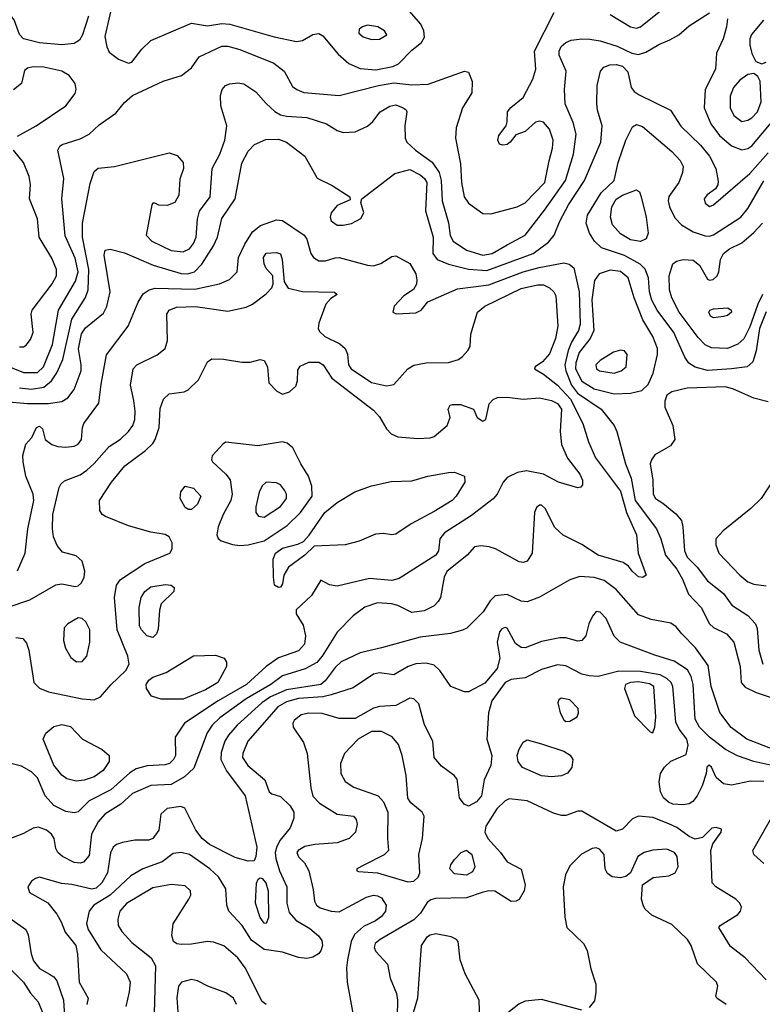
# Model space of a CAD drawing. Extents: x 1173029 to 1307123, y 522559 to 678521.
# Tile 301 of 623: x 1263546 to 1267217, y 542275 to 547140. Entities that reach past the tile are written whole.
import ezdxf

# ---------------------------------------------------------------- set-up
doc = ezdxf.new("R2010")
doc.units = 0

msp = doc.modelspace()

# ---------------------------------------------------------------- linework, layer by layer
at = {"layer": '0CON10XD'}
for points in [[(1263996.7, 547185), (1263967.4, 547057.4), (1263976.6, 547006.6), (1263988.8, 546978.8), (1264035, 546945.6), (1264085, 546926), (1264100.5, 546929.5), (1264150, 546995), (1264195, 547037.9), (1264395, 547123.1), (1264475, 547110), (1264545, 547120.6), (1264585, 547117.9), (1264803.8, 547055), (1264915, 547032.7), (1264945, 547036.5), (1264995, 547066.7), (1265025, 547071.9), (1265045, 547061.1), (1265120.4, 546970.4), (1265173.8, 546923.8), (1265229.6, 546899.6), (1265306.9, 546893.1), (1265390.8, 546909.2), (1265418, 546922), (1265485, 546990), (1265531.9, 547028.1), (1265547, 547053), (1265543.8, 547085), (1265528.5, 547118.5), (1265439.8, 547219.8)], [(1263459.1, 545439.1), (1263565, 545397.3), (1263635, 545397.5), (1263663.9, 545425), (1263708.5, 545535), (1263738.3, 545705), (1263822.5, 545847.5), (1263834.8, 545894.8), (1263821.3, 545961.3), (1263771.6, 546071.6), (1263755.4, 546255), (1263764.6, 546354.6), (1263735.7, 546495), (1263744.2, 546515), (1263756.6, 546523.4), (1263845, 546550.9), (1263890, 546575), (1263939.8, 546620.2), (1264021.3, 546678.7), (1264065, 546731.1), (1264104.8, 546765.2), (1264255, 546836.4), (1264345.4, 546864.6), (1264395, 546902), (1264433.4, 546956.6), (1264545, 547009.4), (1264575, 547009.4), (1264635, 546992.2), (1264803.1, 546925), (1264852.9, 546885), (1264895, 546810.6), (1264915.8, 546795), (1264950.9, 546780.9), (1265125, 546766.2), (1265320, 546815), (1265395, 546828.7), (1265485, 546817.5), (1265565, 546821.6), (1265745, 546886.5), (1265765, 546881.4), (1265782.4, 546835), (1265781.3, 546778.7), (1265735, 546704.2), (1265704.4, 546605), (1265700, 546555), (1265725, 546427.5), (1265729.6, 546335), (1265742.5, 546265), (1265765, 546233.1), (1265835, 546183.1), (1265875, 546180.6), (1266005, 546216.1), (1266045.4, 546235), (1266141.2, 546335), (1266162.7, 546442.7), (1266180, 546505), (1266183.2, 546545), (1266165, 546599.2), (1266135, 546633.5), (1266115, 546639.1), (1266095, 546634.3), (1266045, 546587.1), (1265998.8, 546571.2), (1265971.2, 546535), (1265955, 546523.8), (1265935, 546520), (1265917.5, 546525), (1265908.8, 546545), (1265915, 546567.5), (1265950, 546615), (1265956.2, 546635), (1265956.7, 546685), (1265973.6, 546706.4), (1266034.3, 546755), (1266083, 546847), (1266097.3, 546895), (1266091.3, 546985), (1266187.3, 547175)], [(1263886.9, 547156.9), (1263857.6, 547065), (1263841.7, 547038.3), (1263815, 547022.3), (1263754.7, 547015.3), (1263645, 547025.8), (1263566, 547046), (1263545, 547067.1), (1263518.9, 547138.9), (1263495, 547171.3)], [(1263545, 545321.9), (1263605.2, 545314.8), (1263665, 545324.4), (1263703.7, 545355), (1263730, 545395), (1263759.6, 545460.4), (1263805, 545660.9), (1263872.2, 545767.8), (1263884.8, 545805), (1263888, 545905), (1263857.2, 546065), (1263856.2, 546135), (1263895, 546331.2), (1263915, 546389.2), (1263935, 546406.7), (1264015, 546415.5), (1264285, 546482.9), (1264325, 546468.6), (1264354.4, 546434.4), (1264355.8, 546405), (1264338.5, 546351.5), (1264332.3, 546272.3), (1264313.7, 546236.3), (1264275, 546221.5), (1264234.3, 546224.3), (1264215, 546233.3), (1264205, 546233.3), (1264198.8, 546225), (1264171.8, 546075), (1264198.9, 546045), (1264295, 546000), (1264355, 545992.5), (1264385, 546008.2), (1264405, 546033.5), (1264418.4, 546065), (1264425.3, 546154.7), (1264435.9, 546194.1), (1264487.5, 546265), (1264497.5, 546405), (1264535.4, 546475), (1264560.7, 546545), (1264570.9, 546615), (1264540.8, 546715), (1264538.7, 546765), (1264546.5, 546795), (1264562.9, 546815), (1264585, 546823.5), (1264625, 546828.5), (1264653.8, 546823.8), (1264713.6, 546783.6), (1264765.3, 546725.3), (1264807.1, 546687.1), (1264835, 546670.7), (1264865, 546662.8), (1264965, 546656.8), (1265062, 546625), (1265115, 546592.5), (1265145, 546582.5), (1265204.2, 546585.8), (1265265.5, 546614.5), (1265292.4, 546637.6), (1265327.5, 546685), (1265375, 546713.5), (1265405, 546718.8), (1265441.2, 546705), (1265456.2, 546695), (1265460, 546685), (1265450.5, 546615), (1265451.5, 546555), (1265459.5, 546535), (1265502.5, 546495), (1265585.5, 546435.5), (1265620, 546385), (1265630.2, 546345), (1265634.9, 546244.9), (1265666.4, 546136.4), (1265674.4, 546074.4), (1265688.7, 546045), (1265755, 546000.8), (1265835, 545977), (1265881.1, 545985), (1265955, 546028.1), (1266045, 546076.2), (1266140.7, 546199.3), (1266243.3, 546345), (1266283.8, 546475), (1266296.5, 546575), (1266282.3, 546632.3), (1266242.1, 546725), (1266239.1, 546795), (1266247.7, 546885), (1266213.3, 546965), (1266212.7, 546985), (1266223, 547007), (1266245, 547027.9), (1266271.9, 547038.1), (1266325, 547046.1), (1266365, 547043.8), (1266415.3, 547035.3), (1266498.7, 547008.7), (1266571.4, 546975), (1266605, 546968.6), (1266640.6, 546979.4), (1266705, 547018.2), (1266759.2, 547040.8), (1266804.4, 547065), (1266855, 547109.6), (1266955, 547174.6)], [(1266464.3, 547165), (1266565.5, 547104.5), (1266595, 547097.8), (1266615, 547104), (1266731.6, 547198.4)], [(1265285, 547042.2), (1265325, 547044.4), (1265361.2, 547065), (1265348.8, 547085), (1265316.2, 547105), (1265265, 547112.2), (1265240, 547105), (1265225, 547092.5), (1265223.3, 547073.3), (1265243.8, 547055), (1265285, 547042.2)], [(1267044.4, 547144.4), (1267040.4, 547105), (1267023.7, 547045), (1266990.6, 546975), (1266985.3, 546895), (1266933.5, 546795), (1266929.2, 546705), (1266962, 546625), (1267005, 546568), (1267065, 546517.1), (1267115, 546497.5), (1267145, 546503.4), (1267165, 546517.3), (1267278.6, 546651.4)], [(1267222.4, 547137.6), (1267162.5, 547067.5), (1267154.5, 547045), (1267154.4, 547015), (1267165, 546972.5), (1267185, 546933.3), (1267215, 546921.2), (1267235, 546930)], [(1263475, 545254.1), (1263585, 545243), (1263687, 545243), (1263755, 545253.1), (1263785, 545271.1), (1263816.4, 545313.6), (1263850.5, 545405), (1263851.1, 545435), (1263837, 545513), (1263852.6, 545587.4), (1263872.5, 545617.5), (1263960.5, 545689.5), (1263977.8, 545722.2), (1263994.1, 545795), (1263964.2, 545975.8), (1263968.3, 546001.7), (1263994, 546006), (1264065, 545988.5), (1264206.5, 545926.5), (1264345, 545886.6), (1264375.6, 545884.4), (1264410, 545895), (1264447.1, 545932.9), (1264505, 546023.5), (1264524.7, 546065), (1264545, 546158.1), (1264611.5, 546255), (1264645, 546431.2), (1264675, 546490.6), (1264707.3, 546522.7), (1264762.4, 546547.6), (1264825, 546550), (1264864.8, 546534.8), (1264956.4, 546465), (1265016.8, 546356.8), (1265091.1, 546321.1), (1265177.5, 546265), (1265179.3, 546250.7), (1265115, 546221.9), (1265086.5, 546185), (1265081.1, 546165), (1265085.5, 546145.5), (1265115, 546125.5), (1265145, 546124.6), (1265186.9, 546133.1), (1265232.1, 546157.9), (1265247.5, 546185), (1265233, 546237), (1265236.7, 546255), (1265400.7, 546379.3), (1265475, 546399.1), (1265525, 546374.1), (1265546.6, 546355), (1265557.9, 546335), (1265552.5, 546195), (1265589.2, 546065), (1265588.8, 545985), (1265609.4, 545955), (1265665, 545932.4), (1265765, 545908), (1265855, 545901.5), (1266084.4, 545985), (1266159.7, 546040.3), (1266187.3, 546075), (1266215.3, 546145), (1266258.3, 546225), (1266338.1, 546345), (1266418, 546535), (1266425.4, 546615), (1266402.6, 546692.6), (1266398.9, 546725), (1266401.2, 546815), (1266417.5, 546885), (1266433.1, 546905), (1266462.3, 546917.7), (1266495, 546918.9), (1266525, 546910.3), (1266552.3, 546882.3), (1266568.9, 546805), (1266583.8, 546785), (1266608.3, 546768.3), (1266762.7, 546692.7), (1266813.6, 546613.6), (1266910.8, 546520.8), (1266955.6, 546465.6), (1266986.9, 546405), (1266997.9, 546342.1), (1266996.4, 546323.6), (1266985.6, 546304.4), (1266944.4, 546275), (1266930, 546255), (1266933.5, 546233.5), (1266955, 546217.5), (1266975, 546225.8), (1267155, 546380.3), (1267245, 546482.9)], [(1263535.6, 546565), (1263628.1, 546615), (1263774.3, 546715), (1263820.6, 546775), (1263825.6, 546795.6), (1263821.4, 546825), (1263790.8, 546865), (1263755, 546886.5), (1263665, 546905.4), (1263613.1, 546906.9), (1263585, 546900), (1263570.9, 546889.1), (1263556, 546825), (1263516.6, 546793.4)], [(1267115, 546637.5), (1267145, 546643.1), (1267165, 546655.4), (1267192.4, 546685), (1267211.3, 546735), (1267205.6, 546835.6), (1267195, 546860), (1267175, 546873.8), (1267145, 546869.2), (1267105, 546840.6), (1267073.5, 546805), (1267058.6, 546761.4), (1267057.7, 546705), (1267076.5, 546666.5), (1267115, 546637.5)], [(1266945, 545407), (1266885, 545422.8), (1266853.2, 545443.2), (1266833.3, 545473.3), (1266778.6, 545595), (1266697.4, 545705), (1266670.4, 545755), (1266658.8, 545795), (1266654, 545865), (1266637.7, 545907.7), (1266612.2, 545932.2), (1266535, 545975.6), (1266422, 546012), (1266387.5, 546045), (1266363.1, 546085), (1266346.4, 546135), (1266353.1, 546175), (1266420.8, 546285), (1266485.3, 546345), (1266504.7, 546435), (1266541.6, 546545), (1266575, 546610.6), (1266595, 546622.2), (1266625, 546611.5), (1266769.6, 546489.6), (1266810.9, 546445), (1266825.5, 546415), (1266821.5, 546385), (1266803.5, 546335), (1266754.3, 546265.7), (1266751.3, 546245), (1266757.5, 546215), (1266785, 546161.1), (1266816.5, 546126.5), (1266875, 546092.4), (1266935, 546072.4), (1266955, 546070), (1266975, 546077.5), (1267110, 546165), (1267145, 546207.5), (1267225, 546343.1)], [(1263545, 545523.1), (1263565, 545523.8), (1263578.1, 545531.9), (1263600.2, 545559.8), (1263612.7, 545595), (1263603.8, 545685), (1263608.8, 545705), (1263707.6, 545835), (1263727.8, 545875), (1263728.7, 545905), (1263705, 545961.4), (1263642.3, 546065), (1263634.4, 546155.6), (1263595.5, 546255), (1263599.1, 546325), (1263593.5, 546365), (1263565.4, 546435), (1263516.4, 546495)], [(1266615, 546044.1), (1266565, 546052.1), (1266515, 546082.3), (1266476, 546126), (1266465.7, 546165), (1266473, 546215), (1266495, 546253.8), (1266525, 546272.5), (1266595, 546299.4), (1266608.9, 546288.9), (1266618.5, 546265), (1266642, 546165), (1266652.2, 546085), (1266642.4, 546057.6), (1266615, 546044.1)], [(1263949.2, 545339.2), (1263976.1, 545483.9), (1264083.1, 545625), (1264131.8, 545745), (1264157.5, 545785), (1264185.7, 545805), (1264216.4, 545813.6), (1264411.8, 545808.2), (1264533.3, 545835), (1264583.2, 545856.8), (1264622, 545895), (1264627.5, 545965), (1264659.2, 546030.8), (1264697.6, 546092.4), (1264736.9, 546123.1), (1264815, 546151.4), (1264845, 546148.1), (1264952.5, 546075), (1264966, 546055), (1264985.3, 545985.3), (1264998.1, 545965), (1265025, 545947.9), (1265057.8, 545947.8), (1265105, 545963.8), (1265125, 545964.6), (1265265, 545926.4), (1265295, 545923.3), (1265331.2, 545935), (1265385, 545970), (1265405, 545972.9), (1265475, 545935.6), (1265503.8, 545885), (1265510, 545855), (1265507.5, 545832.5), (1265492.7, 545807.3), (1265445, 545776.2), (1265396.7, 545725), (1265390, 545695), (1265406.4, 545686.4), (1265505, 545692.2), (1265531.2, 545705), (1265563.9, 545746.1), (1265710.5, 545809.5), (1265865, 545830.4), (1266035, 545894.1), (1266113.7, 545916.3), (1266235, 545938.2), (1266262.6, 545932.6), (1266285, 545913.8), (1266311.3, 545795), (1266316.8, 545635), (1266309, 545605), (1266274, 545546), (1266257.9, 545505), (1266241.4, 545435), (1266244.9, 545404.9), (1266273.8, 545335), (1266303.9, 545295), (1266420.9, 545215), (1266484.5, 545135), (1266498.5, 545105), (1266540.5, 544945), (1266567.7, 544875), (1266587.9, 544765), (1266693.5, 544625), (1266715, 544575.8), (1266737.5, 544495), (1266793.7, 544425), (1266822.2, 544375), (1266852.1, 544302.1), (1266914, 544235), (1266955, 544154.4), (1266975, 544137.3), (1267040, 544105), (1267075.2, 544065.2), (1267107.2, 543945), (1267111.6, 543865), (1267131.6, 543841.6), (1267185.8, 543815.8), (1267335, 543766.1)], [(1267045, 545514.7), (1266965, 545519.2), (1266935, 545534.1), (1266899.6, 545569.6), (1266806.4, 545695), (1266769.7, 545765), (1266757.2, 545805), (1266756.8, 545875), (1266775, 545934.2), (1266793, 545947), (1266825, 545954.5), (1266875, 545951.5), (1266906.5, 545926.5), (1266945, 545858.8), (1266955, 545853.2), (1266974.1, 545855.9), (1266993.1, 545875), (1267002.5, 545895), (1267009.6, 545955), (1267025.4, 545985), (1267055, 546007.3), (1267115, 546038.2), (1267173.7, 546086.3), (1267218.2, 546135)], [(1264111.3, 545258.7), (1264093.5, 545335), (1264106.5, 545415), (1264125, 545435.5), (1264226.6, 545483.4), (1264265.7, 545515), (1264277.3, 545555), (1264273.8, 545685), (1264285, 545704.4), (1264321, 545719), (1264415, 545723.5), (1264575, 545700.7), (1264665, 545719.2), (1264696.3, 545733.7), (1264764, 545785), (1264792.5, 545815), (1264800, 545835), (1264797.5, 545875), (1264765, 545911.2), (1264755, 545933.3), (1264752.1, 545965), (1264765, 545986.5), (1264815, 545990), (1264835, 545983.8), (1264844.3, 545955), (1264853.8, 545845), (1264873.3, 545813.3), (1264945, 545797.3), (1265103, 545793), (1265115, 545782.5), (1265085, 545762), (1265059.2, 545735), (1265025, 545641.2), (1265022.1, 545615), (1265028.9, 545598.9), (1265054.4, 545575), (1265128.6, 545538.6), (1265155.2, 545515.2), (1265167.3, 545487.3), (1265170.9, 545435), (1265184.5, 545415), (1265285, 545347.2), (1265359.1, 545330.9), (1265395, 545337.1), (1265465, 545415.6), (1265495, 545433.5), (1265555, 545443.8), (1265665, 545445.6), (1265715, 545461.4), (1265734.5, 545475.5), (1265762, 545505), (1265772, 545525), (1265775.9, 545585.9), (1265809.6, 545695), (1265844.8, 545725.2), (1266025, 545812.6), (1266105, 545830.3), (1266135, 545829.4), (1266165, 545815.4), (1266186.1, 545796.1), (1266196.9, 545775), (1266205.9, 545625), (1266194.7, 545565.3), (1266165, 545488.9), (1266130.1, 545449.9), (1266093.3, 545425), (1266090, 545415), (1266135, 545388.5), (1266205, 545334.7), (1266269.1, 545265), (1266329.7, 545145), (1266357.1, 545055), (1266392.4, 544975), (1266515, 544810), (1266545.7, 544705.7), (1266594.2, 544595), (1266603.8, 544503.8), (1266642.5, 544395), (1266626.4, 544383.6), (1266605, 544388), (1266575, 544412.9), (1266555, 544440), (1266528.2, 544458.2), (1266405, 544494.1), (1266325, 544547.8), (1266232.9, 544592.9), (1266190.5, 544630.5), (1266144.3, 544725), (1266125, 544740.8), (1266115, 544740.8), (1266100.8, 544729.2), (1266090, 544705), (1266078.9, 544505), (1266054.7, 544465.3), (1266035, 544457.9), (1266015, 544462.1), (1265898.1, 544525), (1265866.2, 544536.2), (1265825, 544540), (1265794.5, 544535.5), (1265757.9, 544495), (1265656.7, 544413.3), (1265643.8, 544385), (1265625.4, 544284.6), (1265615.4, 544264.6), (1265595, 544244.4), (1265545, 544219.6), (1265485, 544210.8), (1265415, 544245.3), (1265384.1, 544254.1), (1265315, 544258), (1265252.4, 544237.6), (1265195, 544194.4), (1265116.3, 544113.7), (1265041.8, 543995), (1265015, 543964.6), (1264957.2, 543932.8), (1264845, 543898.4), (1264787.1, 543855), (1264665.8, 543784.2), (1264535, 543690), (1264497.8, 543655), (1264473.3, 543616.7), (1264407.6, 543442.4), (1264361.2, 543398.8), (1264295, 543360.8), (1264195, 543355.9), (1264103.8, 543316.2), (1264045.8, 543264.2), (1263967.1, 543215), (1263933.9, 543176.1), (1263901.8, 543115), (1263889.5, 543010.5), (1263862.4, 542977.6), (1263845, 542972), (1263816.2, 542975), (1263757.8, 543005), (1263735.6, 543025), (1263724.6, 543044.6), (1263716.9, 543095), (1263704.3, 543115), (1263679.2, 543135), (1263638.9, 543151.1), (1263613.8, 543146.2), (1263565, 543118.6), (1263485, 543088.6)], [(1266485, 545292), (1266565, 545294), (1266621.7, 545308.3), (1266652.8, 545337.2), (1266676.7, 545393.3), (1266698.8, 545485), (1266698.2, 545515), (1266674.8, 545574.8), (1266626.3, 545656.3), (1266582.9, 545765), (1266554.4, 545864.4), (1266516.2, 545896.2), (1266465, 545903.2), (1266410, 545885), (1266388, 545852), (1266374.3, 545755.7), (1266383.3, 545605), (1266366.1, 545565), (1266311.8, 545495), (1266295.4, 545445), (1266294.1, 545415), (1266325, 545353.3), (1266385, 545316.8), (1266485, 545292)], [(1267217.7, 545782.3), (1267194.9, 545735.1), (1267155, 545621.8), (1267125, 545563.2), (1267095, 545536.7), (1267045, 545514.7)], [(1266975, 545667.5), (1266960.8, 545675), (1266951.9, 545695), (1266958, 545705), (1266975, 545711.9), (1267045.6, 545715.6), (1267063.3, 545705), (1267063.8, 545695), (1267045, 545679.2), (1267025, 545674.3), (1266975, 545667.5)], [(1267235, 545695.8), (1267202.9, 545615), (1267185.5, 545504.5), (1267170.2, 545449.8), (1267141.2, 545425), (1267065, 545414.8), (1266945, 545407)], [(1266485, 545394.2), (1266518.6, 545405), (1266543.3, 545425), (1266548, 545485), (1266535, 545503.8), (1266515, 545507.5), (1266482, 545498), (1266415, 545455.6), (1266394.6, 545435), (1266396.7, 545415), (1266412.5, 545405), (1266485, 545394.2)], [(1263527, 544087), (1263562, 544082), (1263579.4, 544059.4), (1263591.3, 544025), (1263616.9, 543865), (1263645, 543837.5), (1263688.5, 543818.5), (1263855, 543784.7), (1263915, 543778.9), (1263945.9, 543794.1), (1263996.8, 543853.2), (1264070.9, 543925), (1264087.1, 543955), (1264080.9, 543995), (1264027.9, 544125), (1264014.7, 544285.3), (1264024.2, 544345.8), (1264045.3, 544374.7), (1264165, 544452.7), (1264288, 544505), (1264300, 544525), (1264300, 544555), (1264286, 544585), (1264265, 544597.1), (1264195, 544608.1), (1264085, 544638.5), (1263970, 544685), (1263954, 544695), (1263942, 544715), (1263940.8, 544765), (1263999.4, 544855), (1264065.7, 544935), (1264168.8, 545011.2), (1264204.3, 545045.7), (1264216.2, 545065), (1264235.3, 545125), (1264241.2, 545218.8), (1264256.9, 545265), (1264285, 545290.9), (1264359.2, 545300.8), (1264378.8, 545311.2), (1264429.5, 545360.5), (1264475, 545448.8), (1264496.4, 545463.6), (1264553, 545463), (1264645, 545447.1), (1264685, 545448.6), (1264735, 545461.2), (1264755, 545456.7), (1264770.8, 545425), (1264778.1, 545345), (1264816.9, 545305), (1264845, 545290), (1264879.4, 545300.6), (1264910.7, 545329.3), (1264919.4, 545355), (1264921.3, 545408.7), (1264932.2, 545427.8), (1264975, 545448.5), (1265025, 545448.2), (1265046, 545435), (1265089, 545369), (1265295, 545211.2), (1265325, 545177.9), (1265359.1, 545119.1), (1265383.1, 545093.1), (1265415, 545079.4), (1265515, 545070.9), (1265575, 545073.3), (1265595, 545080), (1265659.2, 545135), (1265673.3, 545175), (1265663.9, 545216.1), (1265673.3, 545235), (1265685, 545238.8), (1265725, 545238.8), (1265790, 545215), (1265807.5, 545175), (1265835, 545156.7), (1265850, 545165), (1265867.3, 545242.7), (1265886.6, 545263.4), (1265907.4, 545272.6), (1265955.4, 545275.4), (1266035.3, 545265.3), (1266115, 545271.2), (1266175, 545258.9), (1266205, 545244), (1266224.1, 545215), (1266217.1, 545105), (1266225, 545041.2), (1266254, 544974), (1266315, 544894), (1266327.3, 544865), (1266327.5, 544842.5), (1266319.4, 544830.6), (1266305, 544827.5), (1266210, 544855), (1266135, 544893.9), (1266050.5, 544910.5), (1266007.2, 544902.8), (1265955, 544877.9), (1265935.4, 544855), (1265905.6, 544795), (1265886.6, 544773.4), (1265779, 544691), (1265645.2, 544604.8), (1265623.6, 544575), (1265616.2, 544515), (1265603.8, 544495), (1265421.5, 544378.5), (1265385, 544369.7), (1265275, 544379.7), (1265115, 544340.9), (1265078.4, 544348.4), (1265035, 544371.2), (1264988.5, 544295), (1264913.5, 544225), (1264912.7, 544205), (1264948.1, 544148.1), (1264958.9, 544095), (1264954, 544055), (1264925, 544022.4), (1264825, 543987.8), (1264765, 543944.1), (1264667.2, 543855), (1264526.7, 543775), (1264360.5, 543665), (1264315.6, 543595), (1264316.6, 543505), (1264305.9, 543484.1), (1264286.4, 543465), (1264265, 543457.6), (1264176.5, 543453.5), (1264121.7, 543438.3), (1264091.5, 543418.5), (1263997.7, 543335), (1263889.7, 543280.3), (1263835, 543225.5), (1263815, 543220.9), (1263775, 543227.3), (1263715, 543257.9), (1263672.5, 543305), (1263635, 543394.3), (1263605, 543424.5), (1263555, 543451.5), (1263415.8, 543485.8)], [(1263535, 544416.5), (1263573.5, 544505), (1263587.2, 544625), (1263617, 544765), (1263612.3, 544795), (1263577, 544885), (1263563.3, 544955), (1263562.8, 544987.2), (1263577.5, 545042.5), (1263606, 545075), (1263630, 545125), (1263645, 545131.2), (1263658.8, 545118.8), (1263672.9, 545065), (1263705, 545041.8), (1263735, 545031.3), (1263775, 545027.5), (1263815, 545032.7), (1263835, 545042.2), (1263852.5, 545065), (1263856.2, 545125), (1263862.9, 545145), (1263937.3, 545245), (1263949.2, 545339.2)], [(1267245, 545252.5), (1267175, 545270.4), (1267075, 545315.3), (1267035, 545325.8), (1266845, 545320), (1266769.1, 545300.9), (1266744.4, 545285.6), (1266734.3, 545255.7), (1266735.6, 545225), (1266774.5, 545134.5), (1266784.3, 545065), (1266762.5, 545035), (1266685, 544990), (1266668.2, 544965), (1266663.2, 544945), (1266675.4, 544865), (1266677.7, 544795), (1266688.5, 544775), (1266725, 544750.7), (1266789.1, 544699.1), (1266816.7, 544665), (1266823.8, 544635), (1266831.9, 544515), (1266845.3, 544485), (1266895, 544434.6), (1266945, 544367.1), (1267024.2, 544304.2), (1267066.7, 544246.7), (1267145.9, 544195.9), (1267183.6, 544155), (1267191.8, 544131.8), (1267199.5, 544025), (1267218.6, 543955)], [(1263485, 544236.2), (1263596.3, 544273.7), (1263725, 544347.8), (1263755, 544351.9), (1263821.2, 544338.8), (1263835, 544342.5), (1263852.2, 544357.8), (1263864.5, 544385), (1263868.8, 544415), (1263854.6, 544464.6), (1263825, 544490.6), (1263758.7, 544508.7), (1263732.1, 544542.1), (1263713.9, 544585), (1263708, 544625), (1263710.3, 544695), (1263742, 544828), (1263749.2, 544845), (1263767.9, 544862.1), (1263845, 544892), (1263878.2, 544915), (1263915, 544947.1), (1263989.5, 545030.5), (1264045, 545067.9), (1264084.7, 545105.3), (1264106.2, 545135), (1264115.4, 545165), (1264118, 545205), (1264111.3, 545258.7)], [(1264635, 544541.8), (1264675, 544544.7), (1264755, 544565.8), (1264868.4, 544641.6), (1264934.1, 544705), (1264991.6, 544785), (1264990.7, 544835), (1264973.9, 544885), (1264935.4, 544945), (1264896, 545025), (1264868.3, 545048.3), (1264845, 545054.5), (1264724, 545034), (1264565, 545052.2), (1264551.4, 545045), (1264497.5, 544985), (1264494.3, 544965), (1264500, 544955), (1264565.3, 544895.3), (1264586.3, 544866.3), (1264597.2, 544795), (1264590.8, 544765), (1264552, 544695), (1264527.3, 544635), (1264520, 544595), (1264527.4, 544577.4), (1264542, 544565), (1264597.5, 544547.5), (1264635, 544541.8)], [(1264825, 544334), (1264806.4, 544346.4), (1264801.2, 544385), (1264799.6, 544475), (1264811.3, 544505), (1264845, 544528.4), (1264921.8, 544548.2), (1264948.9, 544561.1), (1264977.7, 544592.3), (1265055.2, 544704.8), (1265115, 544754.6), (1265202.4, 544807.6), (1265285, 544837.1), (1265381.7, 544858.3), (1265485, 544861.1), (1265563.3, 544885), (1265665, 544903.5), (1265695, 544904.3), (1265744.2, 544884.2), (1265745.8, 544855), (1265704.4, 544785), (1265684.3, 544765), (1265595, 544709.5), (1265480.7, 544649.3), (1265405, 544597.5), (1265385, 544594.6), (1265345, 544601.8), (1265305, 544597.9), (1265225, 544563.1), (1265155, 544545.3), (1265001.9, 544538.1), (1264955.7, 544495), (1264874.4, 544435), (1264851.4, 544395), (1264845, 544352.5), (1264835, 544336.7), (1264825, 544334)], [(1267280.2, 544879.8), (1267211.5, 544775), (1267159.5, 544725), (1267023.1, 544615), (1266987.5, 544575), (1266987.1, 544545), (1267001.9, 544505), (1267105.2, 544395.2), (1267145, 544362.5), (1267175, 544351.1), (1267235, 544342.3)], [(1264395, 544720.6), (1264380.7, 544720.7), (1264365, 544730), (1264340, 544775), (1264342.1, 544807.9), (1264365, 544835.8), (1264405, 544825.7), (1264441.1, 544785), (1264425, 544747.1), (1264395, 544720.6)], [(1264755, 544681.8), (1264835, 544735.5), (1264864.7, 544775), (1264864.6, 544795), (1264855, 544815.6), (1264835, 544841.4), (1264815, 544851.4), (1264765, 544855.7), (1264745, 544837.5), (1264730, 544805), (1264713.3, 544733.3), (1264712.9, 544705), (1264727.2, 544687.2), (1264755, 544681.8)], [(1267331.5, 543511.5), (1267139.4, 543585), (1267063, 543643), (1267006.3, 543716.3), (1266963.4, 543845), (1266949.5, 543949.5), (1266885.9, 544035.9), (1266819.7, 544105), (1266790.8, 544140.8), (1266765, 544158.7), (1266667.1, 544177.1), (1266605, 544199.6), (1266495, 544324.6), (1266435, 544368.4), (1266385.3, 544384.7), (1266315, 544388.2), (1266265, 544372.5), (1266115, 544286.7), (1266055, 544263.5), (1266025, 544267.5), (1265955, 544299.5), (1265896.9, 544293.1), (1265871.1, 544268.9), (1265837.5, 544215), (1265756.3, 544133.7), (1265735, 544123.5), (1265675, 544106.9), (1265525, 544088.8), (1265334.1, 544035.9), (1265228.7, 544011.3), (1265135, 543966.7), (1265105, 543939.3), (1265056.7, 543873.3), (1265034.3, 543855.7), (1264865, 543828.3), (1264786.8, 543795), (1264743.8, 543765), (1264621.6, 543655), (1264578.1, 543605), (1264560.5, 543575), (1264541.5, 543518.5), (1264540.5, 543485), (1264567.9, 543427.9), (1264661.3, 543305), (1264717.9, 543052.1), (1264714.2, 543005.8), (1264705, 542983.3), (1264675, 542982), (1264610.8, 543000.8), (1264485, 543065.3), (1264448.5, 543095), (1264417.5, 543135), (1264363.3, 543245), (1264342.7, 543252.7), (1264275, 543241.8), (1264244.5, 543215), (1264234.6, 543135), (1264205, 543093.8), (1264185, 543085.4), (1264115, 543085.4), (1264055, 543075.4), (1264025.3, 543064.7), (1264009, 543051), (1263995, 543023.8), (1263980.2, 542925), (1263952, 542875), (1263925, 542848.4), (1263903.5, 542843.5), (1263805, 542866.5), (1263752.3, 542872.3), (1263645, 542902.7), (1263625, 542897.5), (1263605, 542883.1), (1263586.7, 542855), (1263595, 542828), (1263685.9, 542775.9), (1263730.7, 542720.7), (1263752, 542682), (1263771.8, 542631.8), (1263823.8, 542565), (1263832.1, 542522.1), (1263839.6, 542385), (1263884.5, 542305), (1263879.1, 542275)], [(1264205, 544087.3), (1264175, 544096.4), (1264148.8, 544125), (1264139.2, 544145), (1264137.1, 544235), (1264146.5, 544285), (1264165.5, 544315), (1264195, 544338), (1264265, 544348.8), (1264295, 544346.5), (1264309.2, 544335), (1264308.6, 544315), (1264245.8, 544254.2), (1264236.7, 544223.3), (1264231.2, 544128.8), (1264221.8, 544105), (1264205, 544087.3)], [(1267264, 543455), (1267175, 543475.2), (1267093.3, 543503.3), (1267035, 543534.2), (1266955, 543595.3), (1266905.8, 543645), (1266885.4, 543684.6), (1266874.8, 543855), (1266864.8, 543894.8), (1266847.3, 543927.3), (1266781.3, 543971.3), (1266685, 543999.5), (1266514, 544065), (1266483.7, 544093.7), (1266445, 544180.8), (1266415, 544212.9), (1266395, 544215.6), (1266376.9, 544193.1), (1266359.6, 544155), (1266344.5, 544095.5), (1266325, 544072), (1266305, 544068.6), (1266245, 544086.5), (1266215.5, 544085.5), (1266125, 544068.5), (1266045, 544036.5), (1266025, 544037.8), (1265997.3, 544057.3), (1265955, 544134.2), (1265945, 544136.9), (1265929.7, 544130.3), (1265918.6, 544115), (1265905.8, 544065), (1265919.2, 543985), (1265907, 543935), (1265845, 543861.6), (1265765, 543818.7), (1265745, 543818.5), (1265677.1, 543845), (1265622.9, 543925), (1265595, 543950), (1265555, 543961.5), (1265505, 543957.3), (1265465.7, 543945), (1265395, 543903.8), (1265325, 543912.9), (1265295, 543906.4), (1265195, 543839.1), (1265086.2, 543803.8), (1265045, 543794.8), (1264925, 543786), (1264865, 543769.1), (1264822.6, 543745), (1264767.7, 543682.3), (1264674.6, 543575), (1264649.1, 543515), (1264647.8, 543495), (1264673.9, 543455), (1264757.5, 543385), (1264780, 543325), (1264792.5, 543315), (1264835, 543301.4), (1264882.7, 543255), (1264901.8, 543225), (1264901.8, 543195), (1264883.2, 543146.8), (1264833.7, 543086.3), (1264816.7, 543055), (1264809.5, 543025), (1264812.6, 542995), (1264831.1, 542935), (1264867.5, 542855), (1264866.2, 542775), (1264878.6, 542728.6), (1264911.2, 542691.2), (1264980.1, 542650.1), (1265022.9, 542612.9), (1265039.8, 542589.8), (1265043.6, 542565), (1265035, 542540), (1265022.5, 542525), (1264995, 542508.5), (1264965, 542502.1), (1264925, 542506.1), (1264845, 542532.8), (1264755, 542545.9), (1264692.5, 542592.5), (1264645.4, 542665), (1264580.9, 542735), (1264570.4, 542765), (1264565.4, 542845), (1264529.6, 542905), (1264485.5, 542945), (1264385.3, 543015.3), (1264345, 543025.4), (1264305, 543019.5), (1264250.9, 542979.1), (1264155, 542944.7), (1264095, 542910), (1263992.9, 542815), (1263913.5, 542765), (1263889.8, 542735), (1263877.2, 542675), (1263884.7, 542645), (1263946.7, 542545), (1264075, 542426), (1264091.8, 542385), (1264087.5, 542337.5), (1264070.9, 542265)], [(1263827.7, 543967.7), (1263855, 543968.8), (1263878, 543995), (1263892.5, 544065), (1263892.5, 544125), (1263874, 544165), (1263855, 544180.8), (1263835, 544184.3), (1263784.6, 544155.4), (1263766, 544135), (1263763, 544073), (1263772.5, 544035), (1263798.8, 543988.8), (1263827.7, 543967.7)], [(1264355, 543783.3), (1264245, 543783.6), (1264198, 543798), (1264172.9, 543835), (1264171.8, 543855), (1264185, 543876.9), (1264205, 543891.8), (1264270.8, 543915), (1264405, 543997.5), (1264515, 544000), (1264557.5, 543985), (1264568.8, 543965), (1264569.2, 543945), (1264525.5, 543865), (1264465, 543828.3), (1264355, 543783.3)], [(1267158.1, 543378.1), (1267065, 543358.2), (1267025, 543363.8), (1266987.8, 543395), (1266965, 543446.7), (1266953.3, 543456.7), (1266942.9, 543447.1), (1266939.4, 543415), (1266918.8, 543355), (1266895, 543305.7), (1266873, 543277), (1266854.7, 543265.3), (1266825, 543260), (1266775, 543264.2), (1266753.5, 543273.5), (1266728.4, 543295), (1266713.1, 543325), (1266706.3, 543375), (1266714.2, 543415), (1266733.8, 543446.2), (1266764.3, 543475.7), (1266840, 543510), (1266850.9, 543555), (1266843.3, 543585), (1266805.3, 543635), (1266788.7, 543668.7), (1266774.2, 543845), (1266766.3, 543865), (1266745.1, 543885.1), (1266712.3, 543902.3), (1266615, 543919.6), (1266508.1, 543921.9), (1266405, 543894.8), (1266361.5, 543898.5), (1266325, 543907.1), (1266245, 543947.6), (1266205, 543951.8), (1266125, 543929.4), (1266045, 543888.9), (1265975, 543880), (1265945, 543864.7), (1265880.3, 543775), (1265862.7, 543715), (1265854.6, 543585), (1265879.1, 543505), (1265875.4, 543455), (1265841.9, 543385), (1265829.6, 543305), (1265804, 543276), (1265765, 543254.7), (1265743.4, 543263.4), (1265720, 543295), (1265708.3, 543388.3), (1265694.3, 543405), (1265631.3, 543451.3), (1265595.5, 543495), (1265587.5, 543575), (1265546.6, 543656.6), (1265519.5, 543759.5), (1265495, 543784.4), (1265475, 543788.2), (1265405, 543750.9), (1265325, 543746.9), (1265295, 543738.2), (1265205, 543686.6), (1265125, 543687.3), (1265042, 543712), (1264975, 543714.1), (1264937.1, 543705), (1264902.2, 543677.8), (1264896.2, 543665), (1264898.8, 543645), (1264949.3, 543569.3), (1264967.8, 543515), (1264984.7, 543344.7), (1264995, 543304.3), (1265029, 543269), (1265115, 543214.5), (1265196.2, 543205), (1265208.7, 543188.7), (1265214.4, 543164.4), (1265205.6, 543125), (1265175.3, 543094.7), (1265115, 543073.3), (1265005, 543064.6), (1264955, 543054.6), (1264922.2, 543035), (1264916.7, 543025), (1264925, 543003.5), (1264954.7, 542974.7), (1264975.3, 542935.3), (1264997.4, 542842.6), (1265003.1, 542785), (1265012.9, 542765), (1265031.1, 542751.1), (1265085.4, 542734.6), (1265125, 542731.5), (1265260.6, 542805), (1265295, 542814.1), (1265315, 542811.8), (1265335, 542800.7), (1265357.1, 542765), (1265354.7, 542735), (1265335, 542708.4), (1265305, 542687.2), (1265245, 542659.1), (1265200.7, 542619.3), (1265184.7, 542585), (1265165.8, 542495), (1265161.1, 542455), (1265164.2, 542385), (1265195, 542221.2)], [(1266675, 543616.7), (1266686.2, 543643.8), (1266690.3, 543695), (1266680.4, 543845), (1266659, 543859), (1266605, 543868.7), (1266564.9, 543865.1), (1266540.6, 543855), (1266535.5, 543835), (1266585, 543700.8), (1266661.7, 543621.7), (1266675, 543616.7)], [(1266245, 543673.1), (1266265, 543674.3), (1266301.2, 543695), (1266308.6, 543715), (1266306.6, 543736.6), (1266265, 543779.2), (1266222.5, 543787.5), (1266210.8, 543779.2), (1266206.1, 543763.9), (1266216.9, 543715), (1266235, 543680), (1266245, 543673.1)], [(1263825, 543377.3), (1263779.4, 543389.4), (1263755, 543407.5), (1263715, 543456.5), (1263661.8, 543585), (1263676.5, 543615), (1263715, 543647.9), (1263755, 543658.2), (1263797.6, 543647.6), (1263857.1, 543585), (1263954.8, 543534.8), (1263988.5, 543505), (1263989.1, 543475), (1263959, 543431), (1263915, 543399.3), (1263865, 543382.8), (1263825, 543377.3)], [(1265465, 542880), (1265495, 542882.9), (1265516.6, 542903.4), (1265524.5, 542925.5), (1265518.9, 543015), (1265537.8, 543095), (1265545.7, 543205), (1265535.7, 543225), (1265480.1, 543270.1), (1265464.1, 543294.1), (1265456, 543405), (1265437.5, 543505), (1265418.2, 543558.2), (1265386.7, 543596.7), (1265335, 543623.8), (1265285, 543623.4), (1265218.8, 543585), (1265151.9, 543515), (1265131.5, 543465), (1265133.5, 543415), (1265155, 543375.7), (1265198.7, 543348.7), (1265318.9, 543305), (1265345.2, 543275.2), (1265365.3, 543225.3), (1265363.6, 543095), (1265368.8, 543035), (1265347, 543013), (1265248, 542962), (1265213.3, 542945), (1265212.5, 542935), (1265221.7, 542931.7), (1265315, 542924.1), (1265465, 542880)], [(1266175, 543399.5), (1266125, 543404.6), (1266032.2, 543445), (1266010.4, 543475), (1266005.4, 543505), (1266014.2, 543535.8), (1266035, 543570), (1266055, 543581.2), (1266125, 543562.7), (1266235, 543526.2), (1266266.7, 543506.7), (1266280, 543485), (1266276, 543445), (1266253.4, 543416.6), (1266225, 543404.4), (1266175, 543399.5)], [(1267225, 543375.3), (1267158.1, 543378.1)], [(1267235.3, 542395.3), (1267132.5, 542505), (1267060.1, 542560.1), (1267002, 542655), (1267008.8, 542665), (1267095, 542719.5), (1267108.9, 542735), (1267114.4, 542755), (1267105.6, 542775), (1267085.7, 542795), (1266986.2, 542855), (1266968.8, 542875), (1266961.5, 543035), (1266972, 543068), (1267013.3, 543125), (1267015, 543140), (1266988.8, 543148.8), (1266967.5, 543145), (1266920.7, 543099.3), (1266885, 543090.8), (1266855, 543104.1), (1266795, 543148.1), (1266755, 543166.3), (1266675, 543198.7), (1266605, 543205.5), (1266575, 543191.5), (1266525, 543141.1), (1266495, 543130.5), (1266325, 543230), (1266305, 543229.1), (1266245, 543207.3), (1266225, 543207.3), (1266185, 543219.1), (1266055, 543281.3), (1265965, 543290.4), (1265945, 543280.4), (1265905, 543240.8), (1265850.7, 543155), (1265845.4, 543125), (1265860.7, 543095), (1265923.1, 543025), (1265955, 542979.2), (1266025, 542942.5), (1266044, 542865), (1266040, 542835), (1266015, 542793.3), (1266000, 542785), (1265975, 542782.5), (1265895, 542834.4), (1265865, 542836.2), (1265832.4, 542827.6), (1265755, 542800.8), (1265602, 542798), (1265578.2, 542791.8), (1265561.1, 542778.9), (1265526.7, 542725), (1265495, 542693.2), (1265327.5, 542595), (1265302.9, 542575), (1265299.1, 542555), (1265306.7, 542536.7), (1265363.6, 542473.6), (1265378.1, 542405), (1265408, 542328), (1265413.7, 542295), (1265411.3, 542215)], [(1267225, 542970.5), (1267174.4, 543015), (1267170, 543035), (1267277.1, 543222.9)], [(1265755, 542913.5), (1265695, 542920), (1265672.9, 542945), (1265676.7, 542965), (1265695, 542990.8), (1265728.6, 543025), (1265755, 543036.4), (1265781.8, 543015), (1265796.2, 542955), (1265785, 542930.4), (1265755, 542913.5)], [(1267038.8, 542275), (1266991.2, 542305), (1266986.2, 542315), (1266996.2, 542365), (1266990, 542385), (1266895.7, 542475.7), (1266864.7, 542565), (1266847.3, 542595), (1266769.6, 542669.6), (1266670.8, 542715), (1266637.5, 542745), (1266629.7, 542759.7), (1266620, 542795), (1266624, 542865), (1266677.9, 542902.1), (1266755, 542910.4), (1266785.6, 542925), (1266800.5, 542955), (1266795.5, 543005), (1266783.1, 543025), (1266745, 543041.5), (1266675, 543037.5), (1266633.3, 543025), (1266602, 543005), (1266565.5, 542924.5), (1266542.6, 542907.4), (1266515, 542900.5), (1266475, 542904.5), (1266451.7, 542921.7), (1266440.5, 542945), (1266435.4, 543015), (1266412.2, 543042.2), (1266395, 543048.2), (1266375, 543045.4), (1266322.5, 543017.5), (1266265, 542960), (1266244.5, 542915), (1266232.9, 542855), (1266240.5, 542705), (1266251.1, 542655), (1266333.3, 542575), (1266351.1, 542541.1), (1266369.9, 542449.9), (1266393.2, 542375), (1266394.6, 542335), (1266387.8, 542292.2), (1266360.3, 542259.7)], [(1264765, 542674.3), (1264755, 542675.8), (1264735, 542704.3), (1264711.3, 542775), (1264716.8, 542873.2), (1264725, 542893.3), (1264735, 542900), (1264745, 542897.5), (1264763.5, 542875), (1264775.3, 542835), (1264776, 542704), (1264765, 542674.3)], [(1264765, 542274.6), (1264745, 542288.5), (1264660.5, 542455), (1264624.6, 542505), (1264555, 542564.6), (1264505, 542582.3), (1264473.9, 542586.1), (1264395, 542572.7), (1264345, 542571.1), (1264323.5, 542573.5), (1264306.2, 542585), (1264299.2, 542615), (1264305, 542673.3), (1264382.9, 542795), (1264391.9, 542815), (1264391.4, 542835), (1264365, 542860.5), (1264295, 542867.8), (1264205, 542851.3), (1264075, 542773.2), (1264041.2, 542735), (1264032.1, 542695), (1264033.6, 542665), (1264052.1, 542635), (1264101.2, 542581.2), (1264195.6, 542505), (1264217.5, 542465), (1264207.2, 542115)], [(1263452.5, 542732.5), (1263576.9, 542645), (1263589.1, 542619.1), (1263602.9, 542525), (1263615, 542489.4), (1263645, 542452.1), (1263693.6, 542423.6), (1263715, 542410.5), (1263730.8, 542390.8), (1263763.2, 542295), (1263768.3, 542215)], [(1265820, 542195), (1265817.5, 542295), (1265748.6, 542425), (1265724, 542495), (1265713.8, 542585), (1265705.8, 542595.8), (1265678.3, 542608.3), (1265603.6, 542623.6), (1265575, 542616.8), (1265557.5, 542605), (1265530.9, 542565), (1265512.3, 542305), (1265482.9, 542205)], [(1263499.9, 542449.9), (1263565.4, 542385), (1263600.3, 542330.3), (1263637.1, 542287.1), (1263667.1, 542215)], [(1264617.3, 542275), (1264603.1, 542305), (1264565, 542331.4), (1264476, 542365), (1264425, 542390.6), (1264395, 542397.5), (1264346, 542385), (1264330.6, 542365), (1264322.6, 542307.4), (1264330, 542215)], [(1266325, 542246.6), (1266125, 542299.6), (1266045, 542290), (1266013.4, 542276.6), (1265936, 542215)]]:
    msp.add_lwpolyline(points, dxfattribs=at)

doc.saveas('drawing.dxf')
